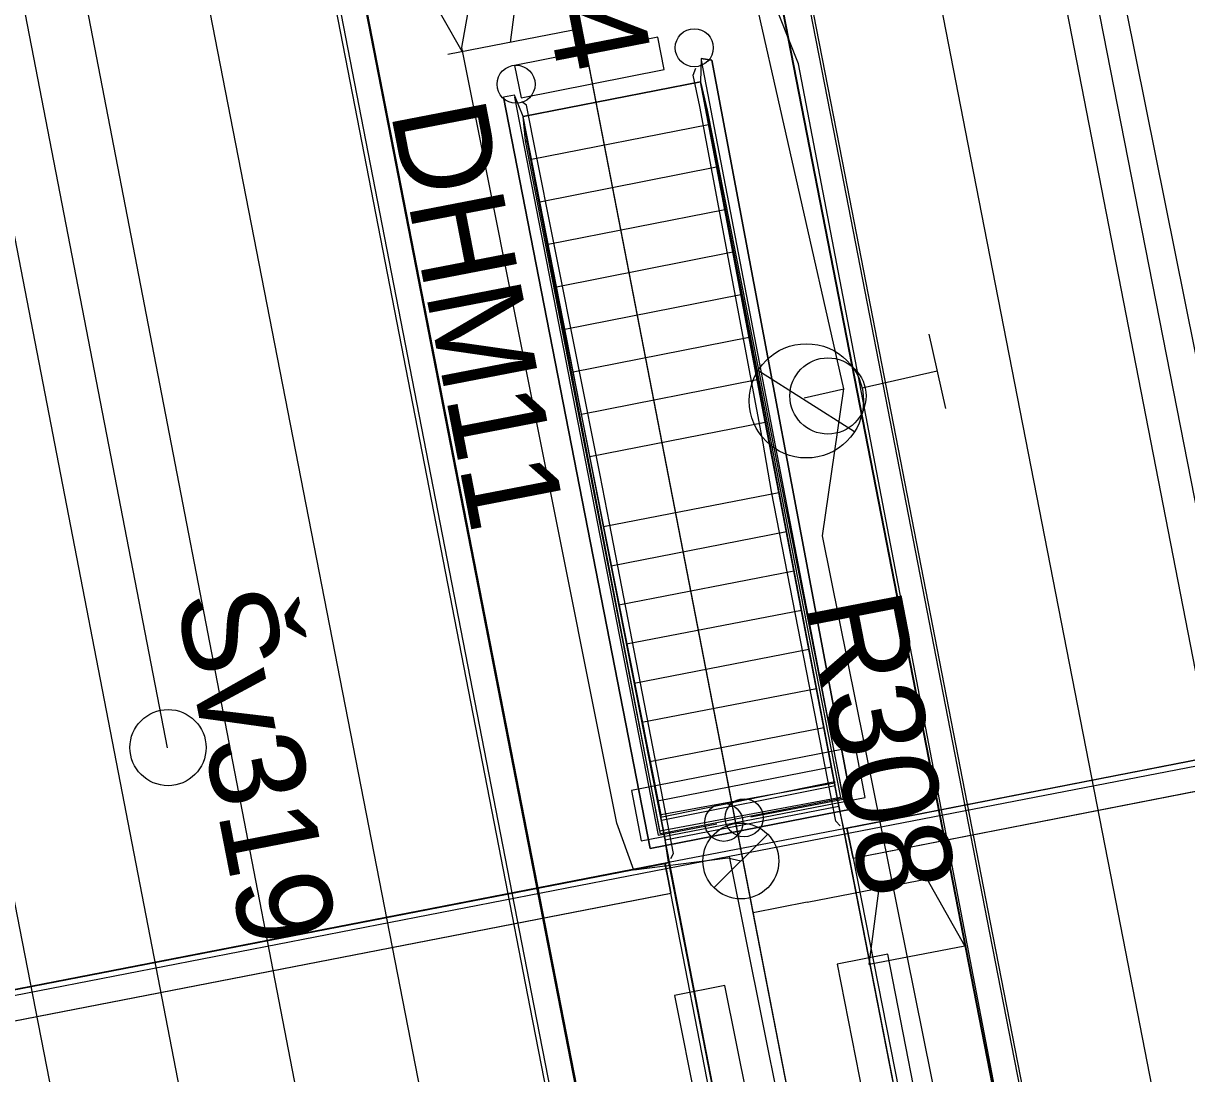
# Model space of a CAD drawing. Extents: x -545736 to -544888, y -1122892 to -1119128.
# Drawn here: x -545202.68 to -545187.41, y -1121793.44 to -1121779.65 of the extents above; entities that cross this region are included whole.
import ezdxf

# ---------------------------------------------------------------- set-up
doc = ezdxf.new("R2010")
doc.units = 0
for name, color, linetype in [('Podbarveni_Nastupiste', 7, 'Continuous'), ('Podbarveni_Zastreseni_Pozemni', 7, 'Continuous'), ('Vrstva 1 - Koleje', 7, 'Continuous'), ('Vrstva 13', 7, 'Continuous'), ('Vrstva 14_zastreseni a nastupiste', 7, 'Continuous'), ('Vrstva 16_plochy', 7, 'Continuous'), ('Vrstva 17_ploty - zabradli', 7, 'Continuous'), ('Vrstva 18_mosty', 7, 'Continuous'), ('Vrstva 23 - PHS - pozemni - schody - eskalatory', 7, 'Continuous'), ('Vrstva 26', 7, 'Continuous'), ('Vrstva 29 - sdelzar', 7, 'Continuous'), ('Vrstva 30', 7, 'Continuous'), ('Vrstva 31', 7, 'Continuous'), ('Vrstva 33 - prvky sdelzar', 7, 'Continuous'), ('Vrstva 35', 7, 'Continuous'), ('Vrstva 4 - Teren - stezky - prechody - plochy', 7, 'Continuous'), ('Vrstva 41', 7, 'Continuous'), ('Vrstva 42', 7, 'Continuous'), ('Vrstva 43', 7, 'Continuous'), ('Vrstva 44', 7, 'Continuous')]:
    doc.layers.add(name, color=color, linetype=linetype)

msp = doc.modelspace()

# ---------------------------------------------------------------- linework, layer by layer
at = {"layer": 'Podbarveni_Nastupiste'}
for points in [[(-545217.368, -1121682.822), (-545215.446, -1121692.657), (-545213.545, -1121702.425), (-545211.641, -1121712.196), (-545209.721, -1121722.039), (-545207.816, -1121731.8), (-545205.906, -1121741.605), (-545203.994, -1121751.399), (-545202.093, -1121761.155), (-545200.179, -1121770.948), (-545198.277, -1121780.734), (-545196.359, -1121790.595), (-545195.979, -1121792.554), (-545194.455, -1121800.349), (-545192.535, -1121810.197), (-545190.626, -1121819.979), (-545188.728, -1121829.75), (-545186.804, -1121839.582), (-545184.9, -1121849.369), (-545182.993, -1121859.16)], [(-545176.664, -1121859.989), (-545178.574, -1121850.184), (-545180.481, -1121840.388), (-545182.39, -1121830.601), (-545184.299, -1121820.832), (-545186.202, -1121811.019), (-545188.114, -1121801.21), (-545190.028, -1121791.416), (-545191.936, -1121781.597), (-545194.23, -1121769.859), (-545195.758, -1121762.016), (-545197.67, -1121752.211), (-545199.585, -1121742.389), (-545201.492, -1121732.62), (-545203.329, -1121723.177), (-545205.298, -1121713.047), (-545207.216, -1121703.229), (-545209.127, -1121693.444), (-545211.033, -1121683.652)]]:
    msp.add_lwpolyline(points, dxfattribs=at)
at = {"layer": 'Podbarveni_Zastreseni_Pozemni'}
for points in [[(-545158.353, -1121955.704), (-545167.91, -1121906.688), (-545177.482, -1121857.6), (-545187.03, -1121808.63), (-545196.619, -1121759.457), (-545206.211, -1121710.262)], [(-545201.855, -1121760.601), (-545192.303, -1121809.6), (-545182.738, -1121858.66), (-545173.147, -1121907.858), (-545163.62, -1121956.724)]]:
    msp.add_lwpolyline(points, dxfattribs=at)
at = {"layer": 'Vrstva 1 - Koleje'}
for points in [[(-545219.01, -1121683.169), (-545217.101, -1121692.961), (-545215.17, -1121702.86), (-545213.27, -1121712.617), (-545211.361, -1121722.411), (-545209.465, -1121732.134), (-545207.557, -1121741.929), (-545205.641, -1121751.761), (-545203.736, -1121761.535), (-545201.841, -1121771.262), (-545199.933, -1121781.054), (-545197.636, -1121792.838), (-545196.098, -1121800.727), (-545194.176, -1121810.583), (-545192.282, -1121820.3), (-545190.374, -1121830.083), (-545188.448, -1121839.971), (-545186.548, -1121849.715), (-545184.635, -1121859.52)], [(-545209.393, -1121683.199), (-545207.488, -1121692.987), (-545205.563, -1121702.847), (-545203.658, -1121712.62), (-545201.742, -1121722.443), (-545199.842, -1121732.176), (-545197.931, -1121741.977), (-545196.019, -1121751.798), (-545194.112, -1121761.581), (-545192.212, -1121771.322), (-545190.282, -1121781.238), (-545188.375, -1121791.011), (-545186.47, -1121800.793), (-545184.553, -1121810.635), (-545182.663, -1121820.345), (-545180.739, -1121830.214), (-545178.835, -1121839.985), (-545176.93, -1121849.755), (-545175.02, -1121859.552)], [(-545223.305, -1121685.999), (-545221.784, -1121693.786), (-545219.807, -1121703.933), (-545217.963, -1121713.399), (-545216.049, -1121723.207), (-545214.151, -1121732.945), (-545212.247, -1121742.719), (-545210.325, -1121752.584), (-545208.439, -1121762.262), (-545206.519, -1121772.114), (-545204.606, -1121781.929), (-545202.699, -1121791.711), (-545200.792, -1121801.491), (-545198.893, -1121811.238), (-545196.998, -1121820.96), (-545195.061, -1121830.898), (-545193.152, -1121840.702), (-545191.231, -1121850.558), (-545189.315, -1121860.384)]]:
    msp.add_lwpolyline(points, dxfattribs=at)
at = {"layer": 'Vrstva 13'}
for points in [[(-545163.236, -1121790.348), (-545164.296, -1121784.958), (-545193.409, -1121790.59), (-545217.155, -1121795.215), (-545215.93, -1121801.388), (-545207.391, -1121799.728)], [(-545192.312, -1121796.062), (-545193.409, -1121790.59)]]:
    msp.add_lwpolyline(points, dxfattribs=at)
at = {"layer": 'Vrstva 14_zastreseni a nastupiste'}
for points in [[(-545217.421, -1121682.837), (-545215.499, -1121692.672), (-545213.598, -1121702.44), (-545211.694, -1121712.211), (-545209.774, -1121722.054), (-545207.869, -1121731.815), (-545205.959, -1121741.62), (-545204.047, -1121751.414), (-545202.146, -1121761.17), (-545200.232, -1121770.963), (-545198.33, -1121780.749), (-545196.412, -1121790.61), (-545196.032, -1121792.569), (-545194.508, -1121800.364), (-545192.588, -1121810.212), (-545190.679, -1121819.994), (-545188.781, -1121829.765), (-545186.857, -1121839.597), (-545184.953, -1121849.384), (-545183.046, -1121859.175)], [(-545217.368, -1121682.822), (-545215.446, -1121692.657), (-545213.545, -1121702.425), (-545211.641, -1121712.196), (-545209.721, -1121722.039), (-545207.816, -1121731.8), (-545205.906, -1121741.605), (-545203.994, -1121751.399), (-545202.093, -1121761.155), (-545200.179, -1121770.948), (-545198.277, -1121780.734), (-545196.359, -1121790.595), (-545195.979, -1121792.554), (-545194.455, -1121800.349), (-545192.535, -1121810.197), (-545190.626, -1121819.979), (-545188.728, -1121829.75), (-545186.804, -1121839.582), (-545184.9, -1121849.369), (-545182.993, -1121859.16)], [(-545176.664, -1121859.989), (-545178.574, -1121850.184), (-545180.481, -1121840.388), (-545182.39, -1121830.601), (-545184.299, -1121820.832), (-545186.202, -1121811.019), (-545188.114, -1121801.21), (-545190.028, -1121791.416), (-545191.936, -1121781.597), (-545194.23, -1121769.859), (-545195.758, -1121762.016), (-545197.67, -1121752.211), (-545199.585, -1121742.389), (-545201.492, -1121732.62), (-545203.329, -1121723.177), (-545205.298, -1121713.047), (-545207.216, -1121703.229), (-545209.127, -1121693.444), (-545211.033, -1121683.652)], [(-545176.62, -1121860.033), (-545178.53, -1121850.228), (-545180.437, -1121840.432), (-545182.346, -1121830.645), (-545184.255, -1121820.876), (-545186.158, -1121811.063), (-545188.07, -1121801.254), (-545189.984, -1121791.46), (-545191.892, -1121781.641), (-545194.186, -1121769.903), (-545195.714, -1121762.06), (-545197.626, -1121752.255), (-545199.541, -1121742.433), (-545201.448, -1121732.664), (-545203.285, -1121723.221), (-545205.254, -1121713.091), (-545207.172, -1121703.273), (-545209.083, -1121693.488), (-545210.989, -1121683.696)], [(-545206.211, -1121710.262), (-545196.619, -1121759.457), (-545187.03, -1121808.63), (-545177.482, -1121857.6), (-545167.91, -1121906.688), (-545158.353, -1121955.704)], [(-545158.353, -1121955.704), (-545167.959, -1121906.425), (-545177.532, -1121857.312), (-545187.064, -1121808.415), (-545196.682, -1121759.07), (-545206.197, -1121710.259)], [(-545211.47, -1121711.284), (-545201.855, -1121760.601), (-545192.303, -1121809.6), (-545182.738, -1121858.66), (-545173.147, -1121907.858), (-545163.62, -1121956.724), (-545163.626, -1121956.727), (-545173.205, -1121907.598), (-545182.779, -1121858.496), (-545192.361, -1121809.351), (-545201.935, -1121760.249), (-545211.481, -1121711.288)]]:
    msp.add_lwpolyline(points, dxfattribs=at)
for centre in [(-545193.874, -1121779.973), (-545196.213, -1121780.452), (-545193.486, -1121790.143), (-545193.219, -1121790.083)]:
    msp.add_circle(centre, 0.25, dxfattribs=at)
at = {"layer": 'Vrstva 16_plochy'}
for points in [[(-545217.368, -1121682.822), (-545215.446, -1121692.657), (-545213.545, -1121702.425), (-545211.641, -1121712.196), (-545209.721, -1121722.039), (-545207.816, -1121731.8), (-545205.906, -1121741.605), (-545203.994, -1121751.399), (-545202.093, -1121761.155), (-545200.179, -1121770.948), (-545198.277, -1121780.734), (-545196.359, -1121790.595), (-545195.979, -1121792.554), (-545194.455, -1121800.349), (-545192.535, -1121810.197), (-545190.626, -1121819.979), (-545188.728, -1121829.75), (-545186.804, -1121839.582), (-545184.9, -1121849.369), (-545182.993, -1121859.16)], [(-545176.664, -1121859.989), (-545178.574, -1121850.184), (-545180.481, -1121840.388), (-545182.39, -1121830.601), (-545184.299, -1121820.832), (-545186.202, -1121811.019), (-545188.114, -1121801.21), (-545190.028, -1121791.416), (-545191.936, -1121781.597), (-545194.23, -1121769.859), (-545195.758, -1121762.016), (-545197.67, -1121752.211), (-545199.585, -1121742.389), (-545201.492, -1121732.62), (-545203.329, -1121723.177), (-545205.298, -1121713.047), (-545207.216, -1121703.229), (-545209.127, -1121693.444), (-545211.033, -1121683.652)], [(-545196.122, -1121780.877), (-545196.234, -1121780.594), (-545196.377, -1121780.62), (-545194.454, -1121790.486), (-545191.793, -1121789.965), (-545193.645, -1121780.135), (-545193.783, -1121780.116), (-545193.792, -1121780.422), (-545196.122, -1121780.877)]]:
    msp.add_lwpolyline(points, dxfattribs=at)
at = {"layer": 'Vrstva 17_ploty - zabradli'}
for points in [[(-545193.785, -1121780.135), (-545191.917, -1121789.842), (-545193.133, -1121790.075)], [(-545191.956, -1121790.187), (-545192.014, -1121790.13), (-545192.858, -1121785.798), (-545192.971, -1121785.166), (-545193.801, -1121780.745), (-545193.888, -1121780.334), (-545193.851, -1121780.241)], [(-545196.234, -1121780.62), (-545194.349, -1121790.31), (-545193.576, -1121790.163)], [(-545194.181, -1121790.619), (-545194.147, -1121790.553), (-545194.985, -1121786.217), (-545195.108, -1121785.585), (-545195.988, -1121781.174), (-545196.077, -1121780.729), (-545196.137, -1121780.684)]]:
    msp.add_lwpolyline(points, dxfattribs=at)
at = {"layer": 'Vrstva 18_mosty'}
for points in [[(-545193.783, -1121780.116), (-545193.645, -1121780.135), (-545191.793, -1121789.965), (-545194.454, -1121790.486), (-545196.377, -1121780.62)], [(-545193.783, -1121780.116), (-545193.792, -1121780.422), (-545193.704, -1121780.791), (-545191.918, -1121789.828), (-545194.317, -1121790.292), (-545196.09, -1121781.196), (-545196.122, -1121780.877), (-545196.234, -1121780.594), (-545196.377, -1121780.62)], [(-545193.722, -1121780.784), (-545193.792, -1121780.422)], [(-545191.909, -1121790.222), (-545191.974, -1121789.929), (-545192.762, -1121785.811), (-545192.943, -1121784.888), (-545193.792, -1121780.422)], [(-545193.704, -1121780.791), (-545193.722, -1121780.784), (-545191.954, -1121789.815), (-545194.326, -1121790.26), (-545196.063, -1121781.219), (-545196.122, -1121780.877)], [(-545194.21, -1121790.664), (-545194.257, -1121790.373), (-545195.067, -1121786.258), (-545195.245, -1121785.341), (-545196.122, -1121780.877)], [(-545193.722, -1121780.784), (-545192.034, -1121789.627), (-545194.308, -1121790.044), (-545196.063, -1121781.219)], [(-545196.063, -1121781.219), (-545196.09, -1121781.196)], [(-545191.909, -1121790.222), (-545180.274, -1121787.947)], [(-545191.869, -1121790.221), (-545180.336, -1121787.961)], [(-545192.328, -1121800.319), (-545190.022, -1121799.876), (-545190.157, -1121799.212), (-545192.022, -1121789.664), (-545192.029, -1121789.613), (-545194.316, -1121790.08), (-545194.306, -1121790.118)], [(-545192.029, -1121789.613), (-545192.034, -1121789.627)], [(-545192.022, -1121789.664), (-545194.306, -1121790.118)], [(-545194.308, -1121790.044), (-545194.316, -1121790.08)], [(-545192.328, -1121800.319), (-545192.455, -1121799.656), (-545194.306, -1121790.118)], [(-545190.687, -1121808.83), (-545190.704, -1121808.906), (-545191.109, -1121806.663), (-545191.204, -1121806.164), (-545191.305, -1121805.64), (-545192.378, -1121800.073), (-545192.455, -1121799.674), (-545192.569, -1121799.08), (-545192.746, -1121798.156), (-545192.944, -1121797.145), (-545192.977, -1121797.022), (-545192.975, -1121797.001), (-545194.206, -1121790.672), (-545194.21, -1121790.664), (-545191.909, -1121790.222), (-545191.916, -1121790.223), (-545190.675, -1121796.567)], [(-545191.916, -1121790.223), (-545191.869, -1121790.221), (-545191.789, -1121790.613), (-545190.699, -1121796.152), (-545190.629, -1121796.547), (-545190.675, -1121796.567)], [(-545206.307, -1121793.018), (-545194.21, -1121790.664)], [(-545194.256, -1121790.684), (-545206.257, -1121793.013)], [(-545192.975, -1121797.001), (-545193.024, -1121797.005), (-545193.105, -1121796.607), (-545194.18, -1121791.072), (-545194.256, -1121790.684), (-545194.206, -1121790.672)]]:
    msp.add_lwpolyline(points, dxfattribs=at)
at = {"layer": 'Vrstva 23 - PHS - pozemni - schody - eskalatory'}
for points in [[(-545195.245, -1121785.341), (-545196.122, -1121780.877), (-545193.792, -1121780.422), (-545192.943, -1121784.888)], [(-545196.012, -1121781.438), (-545193.686, -1121780.98)], [(-545195.902, -1121781.996), (-545193.58, -1121781.538)], [(-545195.793, -1121782.553), (-545193.474, -1121782.097)], [(-545195.683, -1121783.112), (-545193.368, -1121782.654)], [(-545195.574, -1121783.669), (-545193.261, -1121783.213)], [(-545195.464, -1121784.226), (-545193.155, -1121783.772)], [(-545195.355, -1121784.784), (-545193.049, -1121784.33)], [(-545195.067, -1121786.258), (-545195.245, -1121785.341), (-545192.943, -1121784.888), (-545192.762, -1121785.811)], [(-545195.067, -1121786.258), (-545194.257, -1121790.373), (-545191.974, -1121789.929), (-545192.762, -1121785.81)], [(-545195.067, -1121786.258), (-545192.762, -1121785.811)], [(-545194.965, -1121786.774), (-545192.663, -1121786.326)], [(-545194.864, -1121787.288), (-545192.565, -1121786.84)], [(-545194.763, -1121787.8), (-545192.466, -1121787.356)], [(-545194.662, -1121788.317), (-545192.368, -1121787.87)], [(-545194.561, -1121788.83), (-545192.269, -1121788.385)], [(-545194.459, -1121789.344), (-545192.171, -1121788.899)], [(-545194.358, -1121789.859), (-545192.072, -1121789.414)]]:
    msp.add_lwpolyline(points, dxfattribs=at)
for points in [[(-545194.698, -1121789.724), (-545194.569, -1121790.388), (-545191.628, -1121789.816), (-545191.757, -1121789.152)], [(-545191.421, -1121794.946), (-545190.758, -1121794.816), (-545191.333, -1121791.876), (-545191.996, -1121792.006)], [(-545193.471, -1121792.287), (-545194.134, -1121792.419), (-545193.545, -1121795.357), (-545192.882, -1121795.224)]]:
    msp.add_lwpolyline(points, close=True, dxfattribs=at)
at = {"layer": 'Vrstva 26'}
msp.add_lwpolyline([(-545192.594, -1121758.954), (-545187.356, -1121785.651), (-545180.774, -1121819.253), (-545180.549, -1121818.885), (-545180.616, -1121818.465)], dxfattribs=at)
at = {"layer": 'Vrstva 29 - sdelzar'}
msp.add_line((-545192.39, -1121791.19), (-545193.1, -1121791.33), dxfattribs=at)
for points in [[(-545161.23, -1121954.22), (-545161.32, -1121954.32), (-545161.96, -1121950.99), (-545166.14, -1121929.44), (-545169.48, -1121912.2), (-545172.98, -1121894.15), (-545175.25, -1121882.41), (-545176.61, -1121875.48), (-545179.9, -1121858.78), (-545183.24, -1121841.76), (-545186.55, -1121824.95), (-545189.52, -1121809.83), (-545189.53, -1121809.79), (-545193.1, -1121791.33), (-545195.35, -1121779.72), (-545196.68, -1121772.84), (-545200.02, -1121755.61), (-545203.25, -1121738.95), (-545206.49, -1121722.18), (-545208.31, -1121712.8), (-545208.32, -1121712.72)], [(-545176.77, -1121874.7), (-545188.39, -1121815.6), (-545196.86, -1121771.93)]]:
    msp.add_lwpolyline(points, dxfattribs=at)
at = {"layer": 'Vrstva 30'}
msp.add_lwpolyline([(-545196.67, -1121771.94), (-545196.89, -1121771.78), (-545189.47, -1121810.09), (-545188.62, -1121809.93)], dxfattribs=at)
at = {"layer": 'Vrstva 31'}
msp.add_lwpolyline([(-545170.61, -1121902.505), (-545169.83, -1121902.32), (-545169.8, -1121901.51), (-545169.011, -1121900.695), (-545173.164, -1121879.068), (-545180.354, -1121842.406), (-545185.455, -1121816.369), (-545187.73, -1121805.097), (-545192.507, -1121780.186), (-545194.432, -1121775.331), (-545195.406, -1121775.086)], dxfattribs=at)
at = {"layer": 'Vrstva 33 - prvky sdelzar'}
for p, q in [((-545195.35, -1121779.72), (-545197.109, -1121780.061)), ((-545192.39, -1121791.19), (-545190.631, -1121790.849))]:
    msp.add_line(p, q, dxfattribs=at)
for points in [[(-545196.921, -1121780.024), (-545197.418, -1121779.143), (-545196.161, -1121778.899), (-545196.292, -1121779.903)], [(-545190.819, -1121790.886), (-545190.323, -1121791.768), (-545191.579, -1121792.011), (-545191.448, -1121791.008)]]:
    msp.add_lwpolyline(points, dxfattribs=at)
msp.add_lwpolyline([(-545196.232, -1121780.206), (-545196.148, -1121780.631), (-545194.267, -1121780.26), (-545194.35, -1121779.836)], close=True, dxfattribs=at)
at = {"layer": 'Vrstva 35'}
for points in [[(-545191.789, -1121790.613), (-545191.869, -1121790.221), (-545180.336, -1121787.961), (-545180.253, -1121788.358)], [(-545191.869, -1121790.217), (-545180.332, -1121787.968)], [(-545191.789, -1121790.613), (-545180.252, -1121788.357)], [(-545191.789, -1121790.613), (-545180.253, -1121788.358)], [(-545191.869, -1121790.221), (-545191.869, -1121790.217), (-545191.789, -1121790.613), (-545191.789, -1121790.613)], [(-545206.176, -1121793.407), (-545206.257, -1121793.013), (-545194.256, -1121790.684), (-545194.18, -1121791.072)], [(-545206.256, -1121793.008), (-545194.259, -1121790.679)], [(-545194.18, -1121791.072), (-545194.177, -1121791.075), (-545194.259, -1121790.679), (-545194.256, -1121790.684)], [(-545206.176, -1121793.407), (-545194.18, -1121791.072)], [(-545206.175, -1121793.408), (-545194.177, -1121791.075)]]:
    msp.add_lwpolyline(points, dxfattribs=at)
at = {"layer": 'Vrstva 4 - Teren - stezky - prechody - plochy'}
for points in [[(-545157.45, -1122022.175), (-545154.783, -1122021.634), (-545154.868, -1122020.873), (-545158.409, -1122002.766), (-545161.985, -1121984.181), (-545167.947, -1121953.502), (-545173.012, -1121927.482), (-545183.259, -1121874.859), (-545192.216, -1121829.241), (-545202.384, -1121776.657), (-545211.092, -1121732.141), (-545220.696, -1121682.724), (-545230.205, -1121633.983), (-545237.607, -1121595.717), (-545239.248, -1121596.014)], [(-545157.45, -1122022.175), (-545157.217, -1122021.677), (-545160.795, -1122002.888), (-545164.002, -1121984.847), (-545169.404, -1121955.723), (-545174.573, -1121927.833), (-545184.757, -1121874.943), (-545193.65, -1121829.68), (-545203.839, -1121777.07), (-545212.63, -1121732.332), (-545221.738, -1121685.421), (-545231.797, -1121634.381), (-545239.248, -1121596.014)], [(-545217.421, -1121682.837), (-545215.499, -1121692.672), (-545213.598, -1121702.44), (-545211.694, -1121712.211), (-545209.774, -1121722.054), (-545207.869, -1121731.815), (-545205.959, -1121741.62), (-545204.047, -1121751.414), (-545202.146, -1121761.17), (-545200.232, -1121770.963), (-545198.33, -1121780.749), (-545196.412, -1121790.61), (-545196.032, -1121792.569), (-545194.508, -1121800.364), (-545192.588, -1121810.212), (-545190.679, -1121819.994), (-545188.781, -1121829.765), (-545186.857, -1121839.597), (-545184.953, -1121849.384), (-545183.046, -1121859.175)], [(-545176.62, -1121860.033), (-545178.53, -1121850.228), (-545180.437, -1121840.432), (-545182.346, -1121830.645), (-545184.255, -1121820.876), (-545186.158, -1121811.063), (-545188.07, -1121801.254), (-545189.984, -1121791.46), (-545191.892, -1121781.641), (-545194.186, -1121769.903), (-545195.714, -1121762.06), (-545197.626, -1121752.255), (-545199.541, -1121742.433), (-545201.448, -1121732.664), (-545203.285, -1121723.221), (-545205.254, -1121713.091), (-545207.172, -1121703.273), (-545209.083, -1121693.488), (-545210.989, -1121683.696)], [(-545146.11, -1122004.734), (-545147.669, -1121994.146), (-545149.368, -1121983.787), (-545152.408, -1121967.248), (-545157.762, -1121939.32), (-545170.037, -1121876.045), (-545176.72, -1121842.206), (-545181.396, -1121818.39), (-545186.868, -1121790.341), (-545194.851, -1121749.267), (-545200.506, -1121720.067), (-545204.102, -1121702.263)]]:
    msp.add_lwpolyline(points, dxfattribs=at)
at = {"layer": 'Vrstva 41'}
for p, q in [((-545190.796, -1121783.734), (-545190.576, -1121784.709)), ((-545193.037, -1121784.208), (-545191.768, -1121785.01)), ((-545190.686, -1121784.221), (-545191.669, -1121784.443))]:
    msp.add_line(p, q, dxfattribs=at)
for centre, radius in [((-545192.401, -1121784.609), 0.75), ((-545192.119, -1121784.545), 0.5)]:
    msp.add_circle(centre, radius, dxfattribs=at)
at = {"layer": 'Vrstva 42'}
msp.add_line((-545192.43, -1121784.568), (-545191.911, -1121784.451), dxfattribs=at)
msp.add_lwpolyline([(-545187.672, -1121807.861), (-545188.279, -1121805.317), (-545190.092, -1121796.779), (-545192.19, -1121786.382), (-545191.911, -1121784.451), (-545193.213, -1121778.689), (-545193.775, -1121776.175), (-545195.394, -1121768.95), (-545201.581, -1121737.891), (-545201.754, -1121737.117)], dxfattribs=at)
at = {"layer": 'Vrstva 43'}
msp.add_line((-545193.615, -1121791.003), (-545192.91, -1121790.299), dxfattribs=at)
for centre, radius in [((-545200.783, -1121789.162), 0.5), ((-545193.262, -1121790.651), 0.498)]:
    msp.add_circle(centre, radius, dxfattribs=at)
at = {"layer": 'Vrstva 44'}
for points in [[(-545193.263, -1121790.651), (-545193.435, -1121790.614), (-545194.668, -1121790.77), (-545194.89, -1121790.156), (-545196.925, -1121779.971), (-545196.801, -1121779.276), (-545196.677, -1121779.094), (-545196.68, -1121778.86), (-545198.613, -1121769.642), (-545202.109, -1121752.968), (-545204.786, -1121737.89), (-545205.468, -1121734.502), (-545205.485, -1121734.161)], [(-545200.792, -1121789.164), (-545211.2, -1121735.411), (-545211.203, -1121735.259)], [(-545186.912, -1121785.868), (-545191.819, -1121761.502), (-545191.87, -1121761.188), (-545191.556, -1121761.126), (-545186.141, -1121759.962), (-545186.044, -1121759.927)]]:
    msp.add_lwpolyline(points, dxfattribs=at)

# ---------------------------------------------------------------- texts
at = {"layer": 'Vrstva 33 - prvky sdelzar'}
for s, p in [('DHM11', (-545197.863, -1121780.813)), ('R308', (-545192.404, -1121787.267))]:
    msp.add_text(s, height=1.25, rotation=280.9585, dxfattribs=at).set_placement(p)
at = {"layer": 'Vrstva 43'}
for s, rotation, p in [('Š64', 281.0281, (-545196.216, -1121777.43)), ('Šv319', 281.0323, (-545200.683, -1121787.187))]:
    msp.add_text(s, height=1.25, rotation=rotation, dxfattribs=at).set_placement(p)

doc.saveas('drawing.dxf')
